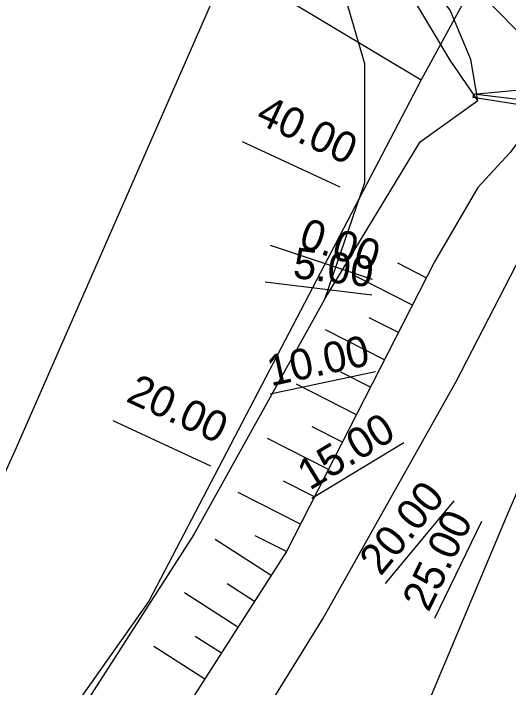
# Model space of a CAD drawing. Extents: x -583721 to -583071, y -1166145 to -1165065.
# Drawn here: x -583498.79 to -583466.57, y -1165247.46 to -1165203.61 of the extents above; entities that cross this region are included whole.
import ezdxf

# ---------------------------------------------------------------- set-up
doc = ezdxf.new("R2010")
doc.units = 0
for name, color, linetype in [('01_DOPRAVA', 7, 'Continuous'), ('03_PC_POPIS_NAVRH', 7, 'Continuous'), ('_Rozpiska', 7, 'Continuous'), ('Kabel_navrh', 7, 'Continuous'), ('Kabel_soucasny', 7, 'Continuous'), ('Popis PP', 7, 'Continuous'), ('Rámy', 7, 'Continuous'), ('TISK', 7, 'Continuous'), ('Trojúhelniky', 7, 'Continuous')]:
    doc.layers.add(name, color=color, linetype=linetype)

msp = doc.modelspace()

# ---------------------------------------------------------------- linework, layer by layer
at = {"layer": '01_DOPRAVA'}
for p in [(-583465.3, -1165195.14), (-583484.79, -1165200.39)]:
    msp.add_line(p, (-583472.25, -1165207.93), dxfattribs=at)
for points in [[(-583516.013, -1165259.047), (-583512.23, -1165253.9), (-583500.95, -1165237.01), (-583498.68, -1165232.05), (-583484.79, -1165200.39)], [(-583472.25, -1165207.93), (-583489.98, -1165241.85), (-583516.013, -1165278.668)]]:
    msp.add_lwpolyline(points, dxfattribs=at)
at = {"layer": '03_PC_POPIS_NAVRH'}
msp.add_lwpolyline([(-583480.768, -1165168.845), (-583476.94, -1165182.12), (-583474.88, -1165190.13), (-583472.79, -1165195.77), (-583469.9, -1165200.8), (-583465.61, -1165205.13), (-583462.99, -1165207.01)], dxfattribs=at)
at = {"layer": '_Rozpiska'}
for points in [[(-583471.92, -1165220.81), (-583473.78, -1165219.86)], [(-583472.83, -1165222.59), (-583476.58, -1165220.67)], [(-583473.74, -1165224.37), (-583475.64, -1165223.4)], [(-583474.65, -1165226.15), (-583478.48, -1165224.2)], [(-583475.56, -1165227.93), (-583477.49, -1165226.95)], [(-583476.47, -1165229.71), (-583480.37, -1165227.72)], [(-583477.38, -1165231.5), (-583479.35, -1165230.49)], [(-583478.29, -1165233.28), (-583482.26, -1165231.25)], [(-583479.2, -1165235.06), (-583481.21, -1165234.03)], [(-583480.11, -1165236.84), (-583484.16, -1165234.77)], [(-583481.02, -1165238.62), (-583483.06, -1165237.58)], [(-583482.02, -1165240.18), (-583485.67, -1165237.83)], [(-583483.1, -1165241.86), (-583484.89, -1165240.71)], [(-583484.18, -1165243.54), (-583487.67, -1165241.3)], [(-583485.26, -1165245.23), (-583486.96, -1165244.13)], [(-583486.34, -1165246.91), (-583489.66, -1165244.78)]]:
    msp.add_lwpolyline(points, dxfattribs=at)
at = {"layer": 'Kabel_navrh'}
msp.add_lwpolyline([(-583489.592, -1165168.845), (-583487.13, -1165174.9), (-583482.66, -1165187.08), (-583477.45, -1165201.72), (-583475.94, -1165206.86), (-583475.94, -1165214.62), (-583478.55, -1165222.21), (-583487.05, -1165237.5), (-583495.21, -1165250.22), (-583498.656, -1165255.165)], dxfattribs=at)
at = {"layer": 'Kabel_soucasny'}
for points in [[(-583468.85, -1165208.86), (-583463.76, -1165208.39)], [(-583464.17, -1165209.42), (-583468.85, -1165208.86), (-583468.89, -1165209.06), (-583464.32, -1165209.77)]]:
    msp.add_lwpolyline(points, dxfattribs=at)
at = {"layer": 'Popis PP'}
for points in [[(-583699.75, -1165419.22), (-583679.21, -1165411.61), (-583666.5, -1165406.36), (-583648.68, -1165398.32), (-583628.68, -1165388.05), (-583609.64, -1165376.84), (-583593.26, -1165365.98), (-583583.56, -1165359), (-583567.75, -1165346.63), (-583555.85, -1165336.47), (-583546.78, -1165328.15), (-583532.96, -1165314.38), (-583520.45, -1165300.56), (-583509.78, -1165287.87), (-583497.25, -1165271.38), (-583485.27, -1165253.68), (-583478.66, -1165242.98), (-583469.98, -1165227.56), (-583463.28, -1165214.57)], [(-583494.077, -1165266.693), (-583485.27, -1165253.68), (-583478.66, -1165242.98), (-583469.98, -1165227.56), (-583463.28, -1165214.57)]]:
    msp.add_lwpolyline(points, dxfattribs=at)
at = {"layer": 'Rámy'}
for points in [[(-583468.57, -1165209.28), (-583470.37, -1165206.65), (-583479.08, -1165192.06), (-583481.7, -1165180.08), (-583485.747, -1165168.845)], [(-583468.57, -1165209.28), (-583469.03, -1165206.6), (-583470.37, -1165203.39), (-583472.36, -1165200.73), (-583475.81, -1165192.02), (-583477.03, -1165187.8)], [(-583478.55, -1165222.21), (-583472.31, -1165211.96), (-583468.57, -1165209.28)], [(-583464.45, -1165209.97), (-583466.49, -1165212.68), (-583468.56, -1165214.93), (-583471.39, -1165219.76)], [(-583488.5, -1165280.738), (-583485.32, -1165275.84), (-583475.84, -1165258.07), (-583466.53, -1165235.95), (-583459.06, -1165218.81), (-583458.18, -1165215.1), (-583458.58, -1165212.7)], [(-583471.39, -1165219.76), (-583481.02, -1165238.62), (-583489.58, -1165251.96), (-583496.206, -1165261.332)]]:
    msp.add_lwpolyline(points, dxfattribs=at)
at = {"layer": 'Trojúhelniky'}
for p, q in [((-583477.529, -1165214.917), (-583483.878, -1165211.968)), ((-583475.43, -1165220.915), (-583482.072, -1165218.705)), ((-583475.456, -1165221.94), (-583482.404, -1165221.093)), ((-583475.23, -1165226.912), (-583482.073, -1165228.385)), ((-583485.954, -1165233.056), (-583492.302, -1165230.107)), ((-583473.389, -1165231.536), (-583479.374, -1165235.167)), ((-583470.137, -1165235.303), (-583474.604, -1165240.693)), ((-583468.337, -1165236.658), (-583471.385, -1165242.959))]:
    msp.add_line(p, q, dxfattribs=at)

# ---------------------------------------------------------------- texts
at = {"layer": 'TISK'}
for s, rotation, p in [('40.00', 335.0882, (-583483.115, -1165210.669)), ('0.00', 341.5943, (-583480.303, -1165218.767)), ('5.00', 353.0535, (-583480.658, -1165220.802)), ('10.00', 12.1521, (-583482.037, -1165227.866)), ('20.00', 335.0882, (-583491.539, -1165228.808)), ('15.00', 31.2507, (-583479.509, -1165234.665)), ('20.00', 50.3493, (-583474.897, -1165240.262)), ('25.00', 64.1872, (-583471.772, -1165242.611))]:
    msp.add_text(s, height=2, rotation=rotation, dxfattribs=at).set_placement(p)

doc.saveas('drawing.dxf')
